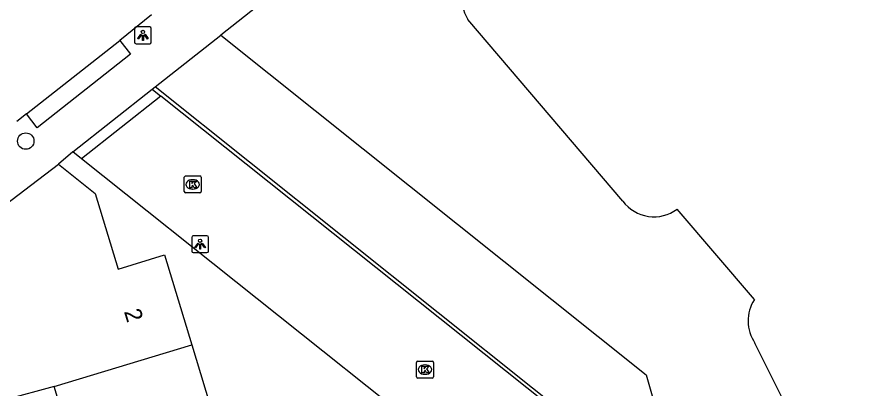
# Model space of a CAD drawing. Extents: x 157767 to 159171, y 387842 to 389425.
# Drawn here: x 158534.8 to 158585.7, y 388465.6 to 388487.6 of the extents above; entities that cross this region are included whole.
import ezdxf

# ---------------------------------------------------------------- set-up
doc = ezdxf.new("R2010")
doc.units = 0
for name, color, linetype in [('IMGEO_Boom', 7, 'Continuous'), ('IMGEO_Hek', 7, 'Continuous'), ('IMGEO_Kolk', 7, 'Continuous'), ('IMGEO_Lichtpunt', 7, 'Continuous'), ('IMGEO_Pand', 7, 'Continuous'), ('IMGEO_Pand_nummerreeks', 7, 'Continuous'), ('IMGEO_Parkeervlak_open', 7, 'Continuous'), ('IMGEO_Rijbaan_lokaal_open', 7, 'Continuous'), ('IMGEO_Voetpad_open', 7, 'Continuous')]:
    doc.layers.add(name, color=color, linetype=linetype)

msp = doc.modelspace()

# ---------------------------------------------------------------- linework, layer by layer
at = {"layer": 'IMGEO_Boom'}
msp.add_circle((158535.261, 388480.259), 0.489, dxfattribs=at)
at = {"layer": 'IMGEO_Hek'}
msp.add_lwpolyline([(158570.958, 388461.13), (158542.949, 388483.478)], dxfattribs=at)
at = {"layer": 'IMGEO_Kolk'}
for p, q in [((158544.753, 388478.189), (158545.605, 388478.189)), ((158544.678, 388477.263), (158544.678, 388478.115)), ((158545.166, 388477.969), (158545.191, 388477.969)), ((158545.679, 388478.115), (158545.679, 388477.263)), ((158545.605, 388477.189), (158544.753, 388477.189)), ((158545.189, 388477.409), (158545.164, 388477.409)), ((158558.474, 388466.271), (158558.474, 388467.123)), ((158558.549, 388467.197), (158559.401, 388467.197)), ((158558.962, 388466.977), (158558.987, 388466.977)), ((158559.475, 388467.123), (158559.475, 388466.271)), ((158559.401, 388466.197), (158558.549, 388466.197)), ((158558.985, 388466.417), (158558.96, 388466.417))]:
    msp.add_line(p, q, dxfattribs=at)
for points in [[(158544.753, 388478.189), (158545.605, 388478.189)], [(158544.678, 388477.263), (158544.678, 388478.115)], [(158544.999, 388477.889), (158545.122, 388477.889), (158545.122, 388477.738), (158545.252, 388477.889), (158545.416, 388477.889), (158545.27, 388477.738), (158545.423, 388477.489), (158545.271, 388477.489), (158545.186, 388477.653), (158545.122, 388477.586), (158545.122, 388477.489), (158544.999, 388477.489), (158544.999, 388477.889)], [(158545.679, 388478.115), (158545.679, 388477.263)], [(158545.605, 388477.189), (158544.753, 388477.189)], [(158558.474, 388466.271), (158558.474, 388467.123)], [(158558.549, 388467.197), (158559.401, 388467.197)], [(158559.475, 388467.123), (158559.475, 388466.271)], [(158558.795, 388466.897), (158558.918, 388466.897), (158558.918, 388466.746), (158559.048, 388466.897), (158559.212, 388466.897), (158559.066, 388466.746), (158559.219, 388466.497), (158559.067, 388466.497), (158558.982, 388466.661), (158558.918, 388466.594), (158558.918, 388466.497), (158558.795, 388466.497), (158558.795, 388466.897)], [(158559.401, 388466.197), (158558.549, 388466.197)]]:
    msp.add_lwpolyline(points, dxfattribs=at)
for centre, start, end in [((158544.755, 388478.113), 91.552, 178.448), ((158544.755, 388478.113), 91.552, 178.448), ((158545.603, 388478.113), 1.552, 88.448), ((158545.603, 388478.113), 1.552, 88.448), ((158544.755, 388477.265), 181.552, 268.448), ((158544.755, 388477.265), 181.552, 268.448), ((158545.603, 388477.265), 271.552, 358.448), ((158545.603, 388477.265), 271.552, 358.448), ((158558.551, 388467.121), 91.552, 178.448), ((158558.551, 388467.121), 91.552, 178.448), ((158559.399, 388467.121), 1.552, 88.448), ((158559.399, 388467.121), 1.552, 88.448), ((158558.551, 388466.273), 181.552, 268.448), ((158558.551, 388466.273), 181.552, 268.448), ((158559.399, 388466.273), 271.552, 358.448), ((158559.399, 388466.273), 271.552, 358.448)]:
    msp.add_arc(centre, 0.0765, start, end, dxfattribs=at)
for centre, major_axis, ratio, start_param, end_param in [((158545.165, 388477.689), (-0.387, 0.002), 0.722429, 4.712389, 7.853982), ((158545.19, 388477.689), (-0.39, 0.002), 0.717154, 1.570796, 4.712389), ((158558.961, 388466.697), (-0.387, 0.002), 0.722429, 4.712389, 7.853982), ((158558.986, 388466.697), (-0.39, 0.002), 0.717154, 1.570796, 4.712389)]:
    msp.add_ellipse(centre, major_axis=major_axis, ratio=ratio, start_param=start_param, end_param=end_param, dxfattribs=at)
at = {"layer": 'IMGEO_Lichtpunt'}
for p, q in [((158541.722, 388486.937), (158541.722, 388486.13)), ((158541.722, 388486.937), (158541.722, 388486.13)), ((158542.624, 388487.032), (158541.816, 388487.032)), ((158542.624, 388487.032), (158541.816, 388487.032)), ((158542.718, 388486.13), (158542.718, 388486.937)), ((158542.718, 388486.13), (158542.718, 388486.937)), ((158541.816, 388486.036), (158542.624, 388486.036)), ((158541.816, 388486.036), (158542.624, 388486.036)), ((158546.02, 388474.638), (158545.212, 388474.638)), ((158546.02, 388474.638), (158545.212, 388474.638)), ((158545.118, 388474.543), (158545.118, 388473.736)), ((158545.118, 388474.543), (158545.118, 388473.736)), ((158546.114, 388473.736), (158546.114, 388474.543)), ((158546.114, 388473.736), (158546.114, 388474.543)), ((158545.212, 388473.642), (158546.02, 388473.642)), ((158545.212, 388473.642), (158546.02, 388473.642))]:
    msp.add_line(p, q, dxfattribs=at)
for points in [[(158542.096, 388486.601), (158542.135, 388486.573), (158541.947, 388486.311), (158541.909, 388486.338), (158542.096, 388486.601)], [(158542.198, 388486.553), (158542.245, 388486.553), (158542.245, 388486.231), (158542.198, 388486.231), (158542.198, 388486.553)], [(158542.308, 388486.573), (158542.346, 388486.6), (158542.533, 388486.338), (158542.494, 388486.31), (158542.308, 388486.573)], [(158545.492, 388474.207), (158545.531, 388474.179), (158545.343, 388473.917), (158545.305, 388473.944), (158545.492, 388474.207)], [(158545.594, 388474.159), (158545.641, 388474.159), (158545.641, 388473.837), (158545.594, 388473.837), (158545.594, 388474.159)], [(158545.704, 388474.179), (158545.742, 388474.206), (158545.929, 388473.944), (158545.89, 388473.916), (158545.704, 388474.179)]]:
    msp.add_lwpolyline(points, dxfattribs=at)
for centre in [(158542.221, 388486.735), (158545.617, 388474.341)]:
    msp.add_circle(centre, 0.0994, dxfattribs=at)
for centre, start, end in [((158541.816, 388486.937), 90, 180), ((158541.816, 388486.937), 90, 180), ((158542.624, 388486.937), 0, 90), ((158542.624, 388486.937), 0, 90), ((158541.816, 388486.13), 180, 270), ((158541.816, 388486.13), 180, 270), ((158542.624, 388486.13), 270, 0), ((158542.624, 388486.13), 270, 360), ((158545.212, 388474.543), 90, 180), ((158545.212, 388474.543), 90, 180), ((158546.02, 388474.543), 0, 90), ((158546.02, 388474.543), 0, 90), ((158545.212, 388473.736), 180, 270), ((158545.212, 388473.736), 180, 270), ((158546.02, 388473.736), 270, 0), ((158546.02, 388473.736), 270, 360)]:
    msp.add_arc(centre, 0.0946, start, end, dxfattribs=at)
at = {"layer": 'IMGEO_Pand'}
for points in [[(158570.728, 388476.695), (158561.516, 388487.482)], [(158531.216, 388474.217), (158531.184, 388474.322), (158537.207, 388478.892)], [(158537.207, 388478.892), (158539.38, 388477.158), (158540.747, 388472.661), (158543.502, 388473.499), (158545.118, 388468.163)], [(158578.539, 388470.859), (158573.951, 388476.224)], [(158536.946, 388465.685), (158534.047, 388464.907), (158532.639, 388469.539), (158531.216, 388474.217)], [(158536.946, 388465.685), (158545.118, 388468.163)], [(158545.118, 388468.163), (158546.467, 388463.708), (158546.629, 388463.171), (158546.683, 388462.994)], [(158584.259, 388456.87), (158578.574, 388468.268)], [(158540.626, 388461.165), (158538.514, 388460.528), (158536.946, 388465.685)]]:
    msp.add_lwpolyline(points, dxfattribs=at)
for centre, radius, start, end in [((158563.371, 388488.61), 2.171, 122.2361, 211.3066), ((158572.574, 388478.062), 2.297, 216.5238, 306.8479), ((158580.524, 388469.59), 2.356, 147.4057, 214.1421)]:
    msp.add_arc(centre, radius, start, end, dxfattribs=at)
at = {"layer": 'IMGEO_Parkeervlak_open'}
msp.add_lwpolyline([(158546.841, 388486.547), (158572.12, 388466.385), (158574.41, 388458.376), (158576.104, 388452.449), (158580.59, 388436.753)], dxfattribs=at)
at = {"layer": 'IMGEO_Rijbaan_lokaal_open'}
for points in [[(158542.73, 388487.745), (158540.84, 388486.235)], [(158535.297, 388481.867), (158540.84, 388486.235)], [(158538.053, 388479.624), (158542.762, 388483.331)], [(158542.762, 388483.331), (158543.277, 388482.921)], [(158543.277, 388482.921), (158538.567, 388479.214)], [(158576.416, 388433.493), (158567.552, 388463.6), (158543.277, 388482.921)], [(158535.297, 388481.867), (158534.729, 388481.412)], [(158538.567, 388479.214), (158538.053, 388479.624)], [(158569.875, 388428.384), (158559.44, 388462.588), (158538.567, 388479.214)]]:
    msp.add_lwpolyline(points, dxfattribs=at)
at = {"layer": 'IMGEO_Voetpad_open'}
for points in [[(158614.765, 388518.665), (158607.924, 388516.663), (158602.064, 388514.947), (158582.659, 388509.267), (158580.881, 388508.747), (158574.283, 388506.693), (158571.826, 388505.624), (158570.247, 388504.772), (158568.103, 388503.379), (158563.902, 388500.002), (158546.841, 388486.547)], [(158542.762, 388483.331), (158542.949, 388483.478), (158546.841, 388486.547)], [(158540.84, 388486.235), (158541.484, 388485.418), (158535.941, 388481.05), (158535.297, 388481.867)], [(158538.053, 388479.624), (158537.207, 388478.892)]]:
    msp.add_lwpolyline(points, dxfattribs=at)

# ---------------------------------------------------------------- texts
at = {"layer": 'IMGEO_Pand_nummerreeks'}
msp.add_text('2', height=1, rotation=286.839, dxfattribs=at).set_placement((158541.09, 388470.146))

doc.saveas('drawing.dxf')
